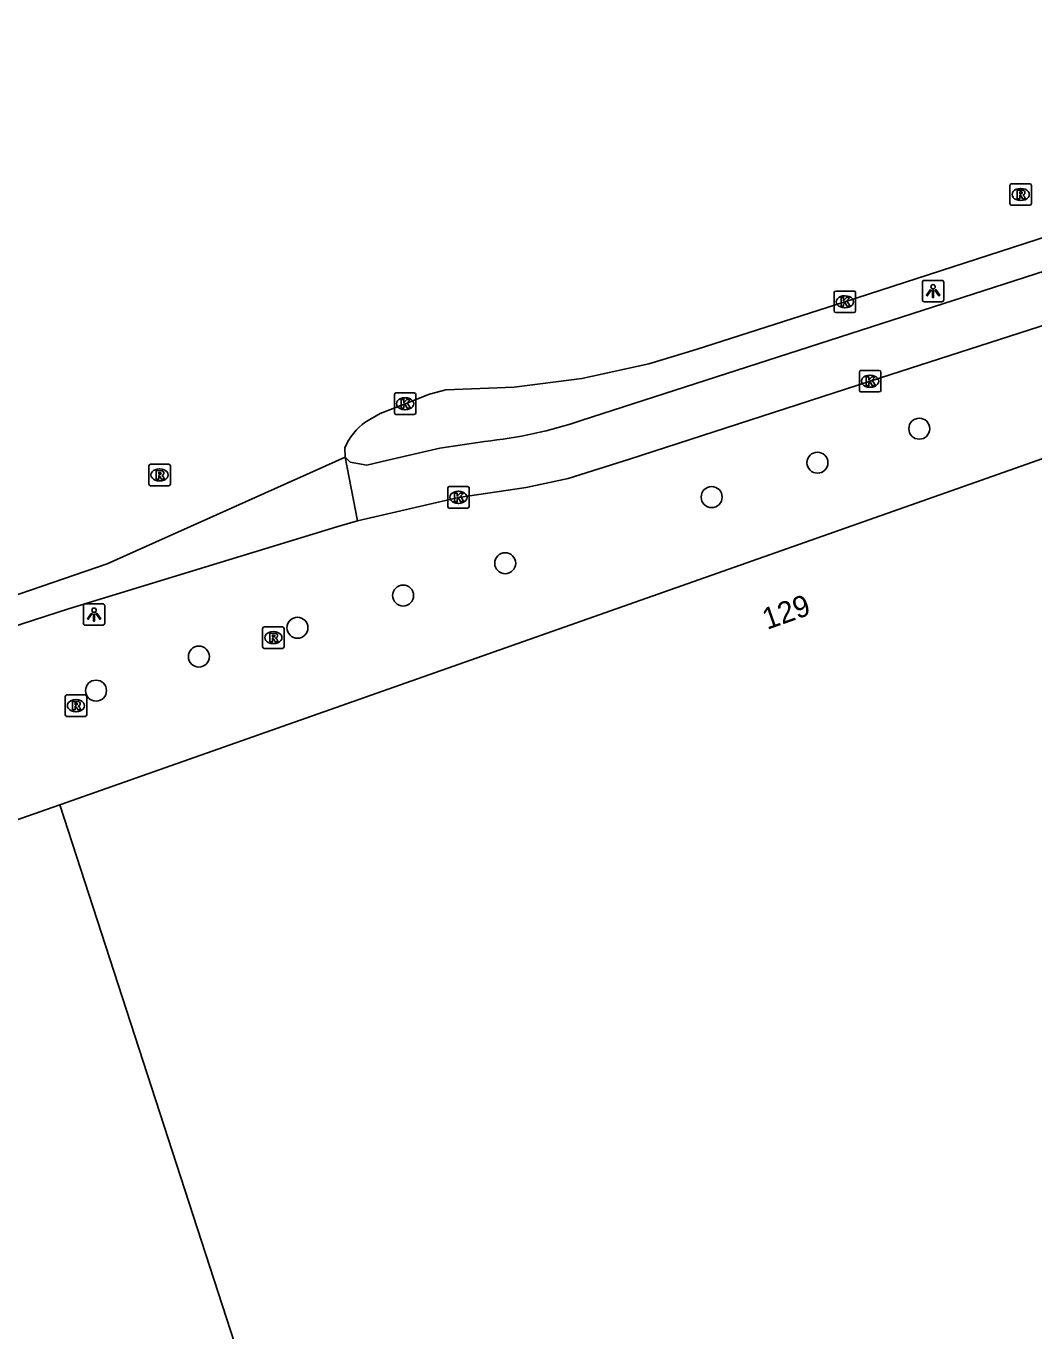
# Model space of a CAD drawing. Extents: x 157692 to 159670, y 381454 to 383289.
# Drawn here: x 159404.2 to 159451.1, y 382913.9 to 382974.7 of the extents above; entities that cross this region are included whole.
import ezdxf

# ---------------------------------------------------------------- set-up
doc = ezdxf.new("R2010")
doc.units = 0
for name, color, linetype in [('IMGEO_Boom', 7, 'Continuous'), ('IMGEO_Fietspad_gesloten', 7, 'Continuous'), ('IMGEO_Kolk', 7, 'Continuous'), ('IMGEO_Lichtpunt', 7, 'Continuous'), ('IMGEO_Pand', 7, 'Continuous'), ('IMGEO_Pand_nummerreeks', 7, 'Continuous'), ('IMGEO_Rijbaan_lokaal_gesloten', 7, 'Continuous'), ('IMGEO_Rioolput', 7, 'Continuous')]:
    doc.layers.add(name, color=color, linetype=linetype)

msp = doc.modelspace()

# ---------------------------------------------------------------- linework, layer by layer
at = {"layer": 'IMGEO_Boom'}
for centre in [(159445.784, 382955.911), (159441.042, 382954.328), (159436.117, 382952.727), (159426.504, 382949.648), (159421.753, 382948.144), (159416.832, 382946.645), (159412.241, 382945.301), (159407.454, 382943.716)]:
    msp.add_circle(centre, 0.489, dxfattribs=at)
at = {"layer": 'IMGEO_Fietspad_gesloten'}
for points in [[(159430.083, 382956.302), (159464.642, 382967.459)], [(159464.688, 382964.957), (159459.681, 382963.36), (159455.539, 382962.003), (159443.495, 382958.12), (159432.299, 382954.498), (159429.431, 382953.598), (159427.483, 382953.174), (159424.329, 382952.715), (159419.625, 382951.616)], [(159419.048, 382954.586), (159419.283, 382954.356), (159420.061, 382954.22), (159421.047, 382954.452), (159423.455, 382954.999), (159425.54, 382955.319)]]:
    msp.add_lwpolyline(points, dxfattribs=at)
msp.add_arc((159423.38, 382976.293), 21.085, 275.88094, 288.53758, dxfattribs=at)
at = {"layer": 'IMGEO_Kolk'}
for p, q in [((159441.818, 382961.394), (159441.818, 382962.246)), ((159441.893, 382962.32), (159442.745, 382962.32)), ((159442.306, 382962.1), (159442.331, 382962.1)), ((159442.819, 382962.246), (159442.819, 382961.394)), ((159442.745, 382961.32), (159441.893, 382961.32)), ((159442.329, 382961.54), (159442.304, 382961.54)), ((159442.994, 382957.696), (159442.994, 382958.548)), ((159443.069, 382958.622), (159443.921, 382958.622)), ((159443.482, 382958.402), (159443.507, 382958.402)), ((159443.995, 382958.548), (159443.995, 382957.696)), ((159421.343, 382956.648), (159421.343, 382957.5)), ((159421.418, 382957.574), (159422.27, 382957.574)), ((159422.344, 382957.5), (159422.344, 382956.648)), ((159443.921, 382957.622), (159443.069, 382957.622)), ((159443.505, 382957.842), (159443.48, 382957.842)), ((159421.831, 382957.354), (159421.856, 382957.354)), ((159422.27, 382956.574), (159421.418, 382956.574)), ((159421.854, 382956.794), (159421.829, 382956.794)), ((159423.828, 382952.29), (159423.828, 382953.142)), ((159423.903, 382953.216), (159424.755, 382953.216)), ((159424.316, 382952.996), (159424.341, 382952.996)), ((159424.829, 382953.142), (159424.829, 382952.29)), ((159424.755, 382952.216), (159423.903, 382952.216)), ((159424.339, 382952.436), (159424.314, 382952.436))]:
    msp.add_line(p, q, dxfattribs=at)
for points in [[(159441.818, 382961.394), (159441.818, 382962.246)], [(159441.893, 382962.32), (159442.745, 382962.32)], [(159442.139, 382962.02), (159442.262, 382962.02), (159442.262, 382961.869), (159442.392, 382962.02), (159442.556, 382962.02), (159442.41, 382961.869), (159442.563, 382961.62), (159442.411, 382961.62), (159442.326, 382961.784), (159442.262, 382961.717), (159442.262, 382961.62), (159442.139, 382961.62), (159442.139, 382962.02)], [(159442.819, 382962.246), (159442.819, 382961.394)], [(159442.745, 382961.32), (159441.893, 382961.32)], [(159442.994, 382957.696), (159442.994, 382958.548)], [(159443.069, 382958.622), (159443.921, 382958.622)], [(159443.315, 382958.322), (159443.438, 382958.322), (159443.438, 382958.171), (159443.568, 382958.322), (159443.732, 382958.322), (159443.586, 382958.171), (159443.739, 382957.922), (159443.587, 382957.922), (159443.502, 382958.086), (159443.438, 382958.019), (159443.438, 382957.922), (159443.315, 382957.922), (159443.315, 382958.322)], [(159443.995, 382958.548), (159443.995, 382957.696)], [(159421.343, 382956.648), (159421.343, 382957.5)], [(159421.418, 382957.574), (159422.27, 382957.574)], [(159422.344, 382957.5), (159422.344, 382956.648)], [(159443.921, 382957.622), (159443.069, 382957.622)], [(159421.664, 382957.274), (159421.787, 382957.274), (159421.787, 382957.123), (159421.917, 382957.274), (159422.081, 382957.274), (159421.935, 382957.123), (159422.088, 382956.874), (159421.936, 382956.874), (159421.851, 382957.038), (159421.787, 382956.971), (159421.787, 382956.874), (159421.664, 382956.874), (159421.664, 382957.274)], [(159422.27, 382956.574), (159421.418, 382956.574)], [(159423.828, 382952.29), (159423.828, 382953.142)], [(159423.903, 382953.216), (159424.755, 382953.216)], [(159424.149, 382952.916), (159424.272, 382952.916), (159424.272, 382952.765), (159424.402, 382952.916), (159424.566, 382952.916), (159424.42, 382952.765), (159424.573, 382952.516), (159424.421, 382952.516), (159424.336, 382952.68), (159424.272, 382952.613), (159424.272, 382952.516), (159424.149, 382952.516), (159424.149, 382952.916)], [(159424.829, 382953.142), (159424.829, 382952.29)], [(159424.755, 382952.216), (159423.903, 382952.216)]]:
    msp.add_lwpolyline(points, dxfattribs=at)
for centre, start, end in [((159441.895, 382962.244), 91.55205, 178.44795), ((159441.895, 382962.244), 91.55205, 178.44795), ((159442.743, 382962.244), 1.55205, 88.44795), ((159442.743, 382962.244), 1.55205, 88.44795), ((159441.895, 382961.396), 181.55205, 268.44795), ((159441.895, 382961.396), 181.55205, 268.44795), ((159442.743, 382961.396), 271.55205, 358.44795), ((159442.743, 382961.396), 271.55205, 358.44795), ((159443.071, 382958.546), 91.55205, 178.44795), ((159443.071, 382958.546), 91.55205, 178.44795), ((159443.919, 382958.546), 1.55205, 88.44795), ((159443.919, 382958.546), 1.55205, 88.44795), ((159421.42, 382957.498), 91.55205, 178.44795), ((159421.42, 382957.498), 91.55205, 178.44795), ((159422.268, 382957.498), 1.55205, 88.44795), ((159422.268, 382957.498), 1.55205, 88.44795), ((159443.071, 382957.698), 181.55205, 268.44795), ((159443.071, 382957.698), 181.55205, 268.44795), ((159443.919, 382957.698), 271.55205, 358.44795), ((159443.919, 382957.698), 271.55205, 358.44795), ((159421.42, 382956.65), 181.55205, 268.44795), ((159421.42, 382956.65), 181.55205, 268.44795), ((159422.268, 382956.65), 271.55205, 358.44795), ((159422.268, 382956.65), 271.55205, 358.44795), ((159423.905, 382953.14), 91.55205, 178.44795), ((159423.905, 382953.14), 91.55205, 178.44795), ((159424.753, 382953.14), 1.55205, 88.44795), ((159424.753, 382953.14), 1.55205, 88.44795), ((159423.905, 382952.292), 181.55205, 268.44795), ((159423.905, 382952.292), 181.55205, 268.44795), ((159424.753, 382952.292), 271.55205, 358.44795), ((159424.753, 382952.292), 271.55205, 358.44795)]:
    msp.add_arc(centre, 0.0765, start, end, dxfattribs=at)
for centre, major_axis, ratio, start_param, end_param in [((159442.305, 382961.82), (-0.387, 0.002), 0.722429, 4.712389, 7.853982), ((159442.33, 382961.82), (-0.39, 0.002), 0.717154, 1.570796, 4.712389), ((159443.481, 382958.122), (-0.387, 0.002), 0.722429, 4.712389, 7.853982), ((159443.506, 382958.122), (-0.39, 0.002), 0.717154, 1.570796, 4.712389), ((159421.83, 382957.074), (-0.387, 0.002), 0.722429, 4.712389, 7.853982), ((159421.855, 382957.074), (-0.39, 0.002), 0.717154, 1.570796, 4.712389), ((159424.315, 382952.716), (-0.387, 0.002), 0.722429, 4.712389, 7.853982), ((159424.34, 382952.716), (-0.39, 0.002), 0.717154, 1.570796, 4.712389)]:
    msp.add_ellipse(centre, major_axis=major_axis, ratio=ratio, start_param=start_param, end_param=end_param, dxfattribs=at)
at = {"layer": 'IMGEO_Lichtpunt'}
for p, q in [((159445.928, 382962.722), (159445.928, 382961.915)), ((159445.928, 382962.722), (159445.928, 382961.915)), ((159446.83, 382962.817), (159446.022, 382962.817)), ((159446.83, 382962.817), (159446.022, 382962.817)), ((159446.924, 382961.915), (159446.924, 382962.722)), ((159446.924, 382961.915), (159446.924, 382962.722)), ((159446.022, 382961.821), (159446.83, 382961.821)), ((159446.022, 382961.821), (159446.83, 382961.821)), ((159407.765, 382947.759), (159406.957, 382947.759)), ((159407.765, 382947.759), (159406.957, 382947.759)), ((159406.863, 382947.664), (159406.863, 382946.857)), ((159406.863, 382947.664), (159406.863, 382946.857)), ((159407.859, 382946.857), (159407.859, 382947.664)), ((159407.859, 382946.857), (159407.859, 382947.664)), ((159406.957, 382946.763), (159407.765, 382946.763)), ((159406.957, 382946.763), (159407.765, 382946.763))]:
    msp.add_line(p, q, dxfattribs=at)
for points in [[(159446.302, 382962.386), (159446.341, 382962.358), (159446.153, 382962.096), (159446.115, 382962.123), (159446.302, 382962.386)], [(159446.404, 382962.338), (159446.451, 382962.338), (159446.451, 382962.016), (159446.404, 382962.016), (159446.404, 382962.338)], [(159446.514, 382962.358), (159446.552, 382962.385), (159446.739, 382962.123), (159446.7, 382962.095), (159446.514, 382962.358)], [(159407.237, 382947.328), (159407.276, 382947.3), (159407.088, 382947.038), (159407.05, 382947.065), (159407.237, 382947.328)], [(159407.339, 382947.28), (159407.386, 382947.28), (159407.386, 382946.958), (159407.339, 382946.958), (159407.339, 382947.28)], [(159407.449, 382947.3), (159407.487, 382947.327), (159407.674, 382947.065), (159407.635, 382947.037), (159407.449, 382947.3)]]:
    msp.add_lwpolyline(points, dxfattribs=at)
for centre in [(159446.427, 382962.52), (159407.362, 382947.462)]:
    msp.add_circle(centre, 0.0994, dxfattribs=at)
for centre, start, end in [((159446.022, 382962.722), 90, 180), ((159446.022, 382962.722), 90, 180), ((159446.83, 382962.722), 0, 90), ((159446.83, 382962.722), 0, 90), ((159446.022, 382961.915), 180, 270), ((159446.022, 382961.915), 180, 270), ((159446.83, 382961.915), 270, 0), ((159446.83, 382961.915), 270, 360), ((159406.957, 382947.664), 90, 180), ((159406.957, 382947.664), 90, 180), ((159407.765, 382947.664), 0, 90), ((159407.765, 382947.664), 0, 90), ((159406.957, 382946.857), 180, 270), ((159406.957, 382946.857), 180, 270), ((159407.765, 382946.857), 270, 0), ((159407.765, 382946.857), 270, 360)]:
    msp.add_arc(centre, 0.0946, start, end, dxfattribs=at)
at = {"layer": 'IMGEO_Pand'}
for points in [[(159471.87, 382961.72), (159455.134, 382955.798), (159449.477, 382953.801), (159405.766, 382938.406)], [(159405.766, 382938.406), (159398.496, 382935.846), (159397.905, 382937.586), (159392.206, 382935.577), (159391.953, 382935.48), (159392.279, 382934.494), (159388.05, 382933.015), (159387.952, 382933.299), (159387.771, 382933.239)], [(159418.965, 382897.772), (159405.766, 382938.406)]]:
    msp.add_lwpolyline(points, dxfattribs=at)
at = {"layer": 'IMGEO_Rijbaan_lokaal_gesloten'}
for points in [[(159420.01, 382956.226), (159420.69, 382956.617), (159421.843, 382957.076), (159422.979, 382957.518), (159423.736, 382957.72), (159426.919, 382957.842), (159430.079, 382958.248), (159433.19, 382958.935), (159435.395, 382959.603), (159442.319, 382961.821), (159457.972, 382966.888), (159478.399, 382973.448), (159482.046, 382974.656)], [(159181.882, 382901.605), (159187.215, 382901.109), (159192.99, 382900.695), (159199.519, 382900.374), (159202.896, 382900.358), (159207.891, 382900.486), (159213.944, 382900.757), (159228.238, 382901.592), (159238.876, 382902.432), (159249.93, 382903.657), (159264.009, 382905.712), (159267.856, 382906.411), (159281.746, 382909.36), (159284.996, 382910.149), (159291.943, 382912.032), (159300.113, 382914.423), (159304.58, 382915.812), (159393.282, 382944.582), (159407.967, 382949.622), (159419.048, 382954.586)], [(159419.048, 382954.586), (159419.031, 382955.017)], [(159419.625, 382951.616), (159419.048, 382954.586)], [(159419.625, 382951.616), (159418.663, 382951.345), (159406.176, 382947.528), (159396.96, 382944.538), (159393.652, 382943.44), (159392.716, 382943.156)]]:
    msp.add_lwpolyline(points, dxfattribs=at)
msp.add_arc((159421.7, 382953.857), 2.911, 125.50006, 156.50159, dxfattribs=at)
at = {"layer": 'IMGEO_Rioolput'}
for p, q in [((159450.005, 382966.39), (159450.005, 382967.242)), ((159450.08, 382967.316), (159450.932, 382967.316)), ((159451.006, 382967.242), (159451.006, 382966.39)), ((159450.493, 382967.096), (159450.518, 382967.096)), ((159450.932, 382966.316), (159450.08, 382966.316)), ((159450.516, 382966.536), (159450.491, 382966.536)), ((159409.913, 382953.332), (159409.913, 382954.184)), ((159409.988, 382954.258), (159410.84, 382954.258)), ((159410.401, 382954.038), (159410.426, 382954.038)), ((159410.914, 382954.184), (159410.914, 382953.332)), ((159410.84, 382953.258), (159409.988, 382953.258)), ((159410.424, 382953.478), (159410.399, 382953.478)), ((159415.209, 382945.758), (159415.209, 382946.61)), ((159415.284, 382946.684), (159416.136, 382946.684)), ((159416.21, 382946.61), (159416.21, 382945.758)), ((159415.697, 382946.464), (159415.722, 382946.464)), ((159416.136, 382945.684), (159415.284, 382945.684)), ((159415.72, 382945.904), (159415.695, 382945.904)), ((159406.094, 382943.516), (159406.946, 382943.516)), ((159406.019, 382942.59), (159406.019, 382943.442)), ((159406.507, 382943.296), (159406.532, 382943.296)), ((159407.02, 382943.442), (159407.02, 382942.59)), ((159406.946, 382942.516), (159406.094, 382942.516)), ((159406.53, 382942.736), (159406.505, 382942.736))]:
    msp.add_line(p, q, dxfattribs=at)
for points in [[(159450.005, 382966.39), (159450.005, 382967.242)], [(159450.08, 382967.316), (159450.932, 382967.316)], [(159451.006, 382967.242), (159451.006, 382966.39)], [(159450.594, 382967.014), (159450.342, 382967.016), (159450.342, 382966.616)], [(159450.342, 382966.616), (159450.466, 382966.616), (159450.466, 382966.778), (159450.477, 382966.778)], [(159450.52, 382966.935), (159450.466, 382966.935), (159450.466, 382966.854)], [(159450.466, 382966.854), (159450.518, 382966.854)], [(159450.524, 382966.749), (159450.595, 382966.616), (159450.735, 382966.616), (159450.67, 382966.742)], [(159450.932, 382966.316), (159450.08, 382966.316)], [(159409.913, 382953.332), (159409.913, 382954.184)], [(159409.988, 382954.258), (159410.84, 382954.258)], [(159410.502, 382953.956), (159410.25, 382953.958), (159410.25, 382953.558)], [(159410.428, 382953.877), (159410.374, 382953.877), (159410.374, 382953.796)], [(159410.914, 382954.184), (159410.914, 382953.332)], [(159410.84, 382953.258), (159409.988, 382953.258)], [(159410.25, 382953.558), (159410.374, 382953.558), (159410.374, 382953.72), (159410.385, 382953.72)], [(159410.374, 382953.796), (159410.426, 382953.796)], [(159410.432, 382953.691), (159410.503, 382953.558), (159410.643, 382953.558), (159410.578, 382953.684)], [(159415.209, 382945.758), (159415.209, 382946.61)], [(159415.284, 382946.684), (159416.136, 382946.684)], [(159416.21, 382946.61), (159416.21, 382945.758)], [(159415.798, 382946.382), (159415.546, 382946.384), (159415.546, 382945.984)], [(159415.546, 382945.984), (159415.67, 382945.984), (159415.67, 382946.146), (159415.681, 382946.146)], [(159415.724, 382946.303), (159415.67, 382946.303), (159415.67, 382946.222)], [(159415.67, 382946.222), (159415.722, 382946.222)], [(159415.728, 382946.117), (159415.799, 382945.984), (159415.939, 382945.984), (159415.874, 382946.11)], [(159416.136, 382945.684), (159415.284, 382945.684)], [(159406.094, 382943.516), (159406.946, 382943.516)], [(159406.019, 382942.59), (159406.019, 382943.442)], [(159406.608, 382943.214), (159406.356, 382943.216), (159406.356, 382942.816)], [(159406.356, 382942.816), (159406.48, 382942.816), (159406.48, 382942.978), (159406.491, 382942.978)], [(159406.534, 382943.135), (159406.48, 382943.135), (159406.48, 382943.054)], [(159406.48, 382943.054), (159406.532, 382943.054)], [(159406.538, 382942.949), (159406.609, 382942.816), (159406.749, 382942.816), (159406.684, 382942.942)], [(159407.02, 382943.442), (159407.02, 382942.59)], [(159406.946, 382942.516), (159406.094, 382942.516)]]:
    msp.add_lwpolyline(points, dxfattribs=at)
for centre, radius, start, end in [((159450.082, 382967.24), 0.0765, 91.55205, 178.44795), ((159450.082, 382967.24), 0.0765, 91.55205, 178.44795), ((159450.93, 382967.24), 0.0765, 1.55205, 88.44795), ((159450.93, 382967.24), 0.0765, 1.55205, 88.44795), ((159450.476, 382966.725), 0.0533, 26.02933, 88.69889), ((159450.502, 382967.043), 0.19, 274.7715, 282.96867), ((159450.526, 382966.839), 0.0964, 77.00612, 93.18647), ((159450.54, 382966.896), 0.0378, 276.66336, 79.67722), ((159450.593, 382966.904), 0.109, 350.36119, 89.41601), ((159450.591, 382966.904), 0.112, 277.58423, 350.98172), ((159450.575, 382966.689), 0.108, 29.51342, 73.79051), ((159450.082, 382966.392), 0.0765, 181.55205, 268.44795), ((159450.082, 382966.392), 0.0765, 181.55205, 268.44795), ((159450.93, 382966.392), 0.0765, 271.55205, 358.44795), ((159450.93, 382966.392), 0.0765, 271.55205, 358.44795), ((159409.99, 382954.182), 0.0765, 91.55205, 178.44795), ((159409.99, 382954.182), 0.0765, 91.55205, 178.44795), ((159410.434, 382953.781), 0.0964, 77.00612, 93.18647), ((159410.448, 382953.838), 0.0378, 276.66336, 79.67722), ((159410.501, 382953.846), 0.109, 350.36119, 89.41601), ((159410.499, 382953.846), 0.112, 277.58423, 350.98172), ((159410.838, 382954.182), 0.0765, 1.55205, 88.44795), ((159410.838, 382954.182), 0.0765, 1.55205, 88.44795), ((159409.99, 382953.334), 0.0765, 181.55205, 268.44795), ((159409.99, 382953.334), 0.0765, 181.55205, 268.44795), ((159410.384, 382953.667), 0.0533, 26.02933, 88.69889), ((159410.41, 382953.985), 0.19, 274.7715, 282.96867), ((159410.483, 382953.631), 0.108, 29.51342, 73.79051), ((159410.838, 382953.334), 0.0765, 271.55205, 358.44795), ((159410.838, 382953.334), 0.0765, 271.55205, 358.44795), ((159415.286, 382946.608), 0.0765, 91.55205, 178.44795), ((159415.286, 382946.608), 0.0765, 91.55205, 178.44795), ((159416.134, 382946.608), 0.0765, 1.55205, 88.44795), ((159416.134, 382946.608), 0.0765, 1.55205, 88.44795), ((159415.68, 382946.093), 0.0533, 26.02933, 88.69889), ((159415.706, 382946.411), 0.19, 274.7715, 282.96867), ((159415.73, 382946.207), 0.0964, 77.00612, 93.18647), ((159415.744, 382946.264), 0.0378, 276.66336, 79.67722), ((159415.797, 382946.272), 0.109, 350.36119, 89.41601), ((159415.795, 382946.272), 0.112, 277.58423, 350.98172), ((159415.779, 382946.057), 0.108, 29.51342, 73.79051), ((159415.286, 382945.76), 0.0765, 181.55205, 268.44795), ((159415.286, 382945.76), 0.0765, 181.55205, 268.44795), ((159416.134, 382945.76), 0.0765, 271.55205, 358.44795), ((159416.134, 382945.76), 0.0765, 271.55205, 358.44795), ((159406.096, 382943.44), 0.0765, 91.55205, 178.44795), ((159406.096, 382943.44), 0.0765, 91.55205, 178.44795), ((159406.944, 382943.44), 0.0765, 1.55205, 88.44795), ((159406.944, 382943.44), 0.0765, 1.55205, 88.44795), ((159406.49, 382942.925), 0.0533, 26.02933, 88.69889), ((159406.516, 382943.243), 0.19, 274.7715, 282.96867), ((159406.54, 382943.039), 0.0964, 77.00612, 93.18647), ((159406.554, 382943.096), 0.0378, 276.66336, 79.67722), ((159406.607, 382943.104), 0.109, 350.36119, 89.41601), ((159406.605, 382943.104), 0.112, 277.58423, 350.98172), ((159406.589, 382942.889), 0.108, 29.51342, 73.79051), ((159406.096, 382942.592), 0.0765, 181.55205, 268.44795), ((159406.096, 382942.592), 0.0765, 181.55205, 268.44795), ((159406.944, 382942.592), 0.0765, 271.55205, 358.44795), ((159406.944, 382942.592), 0.0765, 271.55205, 358.44795)]:
    msp.add_arc(centre, radius, start, end, dxfattribs=at)
for centre, major_axis, ratio, start_param, end_param in [((159450.492, 382966.816), (-0.387, 0.002), 0.722429, 4.712389, 7.853982), ((159450.517, 382966.816), (-0.39, 0.002), 0.717154, 1.570796, 4.712389), ((159410.4, 382953.758), (-0.387, 0.002), 0.722429, 4.712389, 7.853982), ((159410.425, 382953.758), (-0.39, 0.002), 0.717154, 1.570796, 4.712389), ((159415.696, 382946.184), (-0.387, 0.002), 0.722429, 4.712389, 7.853982), ((159415.721, 382946.184), (-0.39, 0.002), 0.717154, 1.570796, 4.712389), ((159406.506, 382943.016), (-0.387, 0.002), 0.722429, 4.712389, 7.853982), ((159406.531, 382943.016), (-0.39, 0.002), 0.717154, 1.570796, 4.712389)]:
    msp.add_ellipse(centre, major_axis=major_axis, ratio=ratio, start_param=start_param, end_param=end_param, dxfattribs=at)

# ---------------------------------------------------------------- texts
at = {"layer": 'IMGEO_Pand_nummerreeks'}
msp.add_text('129', height=1, rotation=19.429, dxfattribs=at).set_placement((159438.696, 382946.542))

doc.saveas('drawing.dxf')
